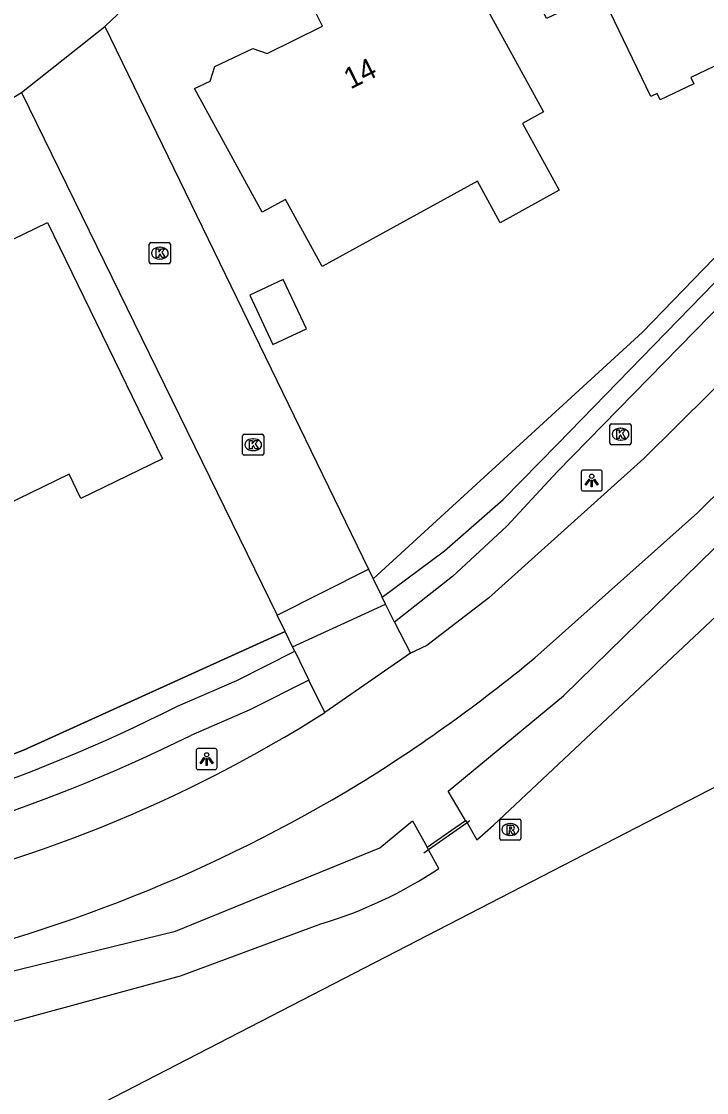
# Model space of a CAD drawing. Extents: x 160457 to 162082, y 388340 to 389736.
# Drawn here: x 160828.4 to 160861, y 389185.7 to 389236.5 of the extents above; entities that cross this region are included whole.
import ezdxf

# ---------------------------------------------------------------- set-up
doc = ezdxf.new("R2010")
doc.units = 0
for name, color, linetype in [('IMGEO_Berm_groen', 7, 'Continuous'), ('IMGEO_Duiker', 7, 'Continuous'), ('IMGEO_Groenvoorziening', 7, 'Continuous'), ('IMGEO_Hek', 7, 'Continuous'), ('IMGEO_Kolk', 7, 'Continuous'), ('IMGEO_Lichtpunt', 7, 'Continuous'), ('IMGEO_Pand', 7, 'Continuous'), ('IMGEO_Pand_nummerreeks', 7, 'Continuous'), ('IMGEO_Rijbaan_lokaal_gesloten', 7, 'Continuous'), ('IMGEO_Rioolput', 7, 'Continuous'), ('IMGEO_Voetpad_open', 7, 'Continuous'), ('IMGEO_Waterloop', 7, 'Continuous')]:
    doc.layers.add(name, color=color, linetype=linetype)

msp = doc.modelspace()

# ---------------------------------------------------------------- linework, layer by layer
at = {"layer": 'IMGEO_Berm_groen'}
for points in [[(160921.88, 389284.617), (160887.998, 389250), (160853.879, 389215.14), (160851.494, 389212.563), (160848.916, 389210.18), (160846.16, 389208.004)], [(160840.964, 389207.558), (160828.538, 389201.934), (160825.789, 389200.881), (160819.118, 389199.168), (160809.872, 389196.948), (160792.78, 389195.014), (160790.029, 389194.782), (160775.907, 389193.939), (160739.685, 389193.354)], [(160835.856, 389204.027), (160838.666, 389205.237), (160841.417, 389206.632)], [(160842.088, 389205.261), (160839.29, 389203.841), (160836.48, 389202.631)], [(160847.706, 389197.322), (160848.87, 389198.13), (160849.532, 389198.589)]]:
    msp.add_lwpolyline(points, dxfattribs=at)
for centre, radius, start, end in [((160801.195, 389272.4), 76.656, 278.77141, 296.88203), ((160800.816, 389275.085), 80.756, 278.65506, 296.2075)]:
    msp.add_arc(centre, radius, start, end, dxfattribs=at)
at = {"layer": 'IMGEO_Duiker'}
msp.add_lwpolyline([(160849.734, 389198.57), (160849.599, 389198.475), (160847.772, 389197.202), (160847.552, 389197.042)], dxfattribs=at)
at = {"layer": 'IMGEO_Groenvoorziening'}
for points in [[(160845.146, 389210.064), (160857.93, 389221.775), (160881.681, 389246.302), (160902.239, 389267.711), (160920.48, 389286.174)], [(160845.569, 389209.194), (160848.528, 389211.401), (160851.31, 389213.827), (160853.898, 389216.458), (160886.534, 389250), (160921.088, 389285.514)], [(160864.092, 389201.587), (160872.181, 389186.069), (160839.324, 389169.12), (160830.372, 389184.193), (160864.092, 389201.587)]]:
    msp.add_lwpolyline(points, dxfattribs=at)
at = {"layer": 'IMGEO_Hek'}
for points in [[(160845.146, 389210.064), (160857.93, 389221.775), (160881.681, 389246.302), (160902.239, 389267.711), (160920.48, 389286.174)], [(160739.685, 389193.354), (160775.907, 389193.939), (160790.029, 389194.782), (160792.78, 389195.014), (160809.872, 389196.948), (160819.118, 389199.168), (160825.789, 389200.881), (160828.538, 389201.934), (160840.964, 389207.558)]]:
    msp.add_lwpolyline(points, dxfattribs=at)
at = {"layer": 'IMGEO_Kolk'}
for p, q in [((160834.511, 389225.097), (160834.511, 389225.949)), ((160834.586, 389226.023), (160835.438, 389226.023)), ((160834.999, 389225.803), (160835.024, 389225.803)), ((160835.512, 389225.949), (160835.512, 389225.097)), ((160835.022, 389225.243), (160834.997, 389225.243)), ((160835.438, 389225.023), (160834.586, 389225.023)), ((160856.389, 389216.504), (160856.389, 389217.356)), ((160856.464, 389217.43), (160857.316, 389217.43)), ((160856.877, 389217.21), (160856.902, 389217.21)), ((160857.39, 389217.356), (160857.39, 389216.504)), ((160838.944, 389216.004), (160838.944, 389216.856)), ((160839.019, 389216.93), (160839.871, 389216.93)), ((160839.432, 389216.71), (160839.457, 389216.71)), ((160839.945, 389216.856), (160839.945, 389216.004)), ((160856.9, 389216.65), (160856.875, 389216.65)), ((160839.455, 389216.15), (160839.43, 389216.15)), ((160857.316, 389216.43), (160856.464, 389216.43)), ((160839.871, 389215.93), (160839.019, 389215.93))]:
    msp.add_line(p, q, dxfattribs=at)
for points in [[(160834.511, 389225.097), (160834.511, 389225.949)], [(160834.586, 389226.023), (160835.438, 389226.023)], [(160834.832, 389225.723), (160834.955, 389225.723), (160834.955, 389225.572), (160835.085, 389225.723), (160835.249, 389225.723), (160835.103, 389225.572), (160835.256, 389225.323), (160835.104, 389225.323), (160835.019, 389225.487), (160834.955, 389225.42), (160834.955, 389225.323), (160834.832, 389225.323), (160834.832, 389225.723)], [(160835.512, 389225.949), (160835.512, 389225.097)], [(160835.438, 389225.023), (160834.586, 389225.023)], [(160856.389, 389216.504), (160856.389, 389217.356)], [(160856.464, 389217.43), (160857.316, 389217.43)], [(160856.71, 389217.13), (160856.833, 389217.13), (160856.833, 389216.979), (160856.963, 389217.13), (160857.127, 389217.13), (160856.981, 389216.979), (160857.134, 389216.73), (160856.982, 389216.73), (160856.897, 389216.894), (160856.833, 389216.827), (160856.833, 389216.73), (160856.71, 389216.73), (160856.71, 389217.13)], [(160857.39, 389217.356), (160857.39, 389216.504)], [(160838.944, 389216.004), (160838.944, 389216.856)], [(160839.019, 389216.93), (160839.871, 389216.93)], [(160839.265, 389216.63), (160839.388, 389216.63), (160839.388, 389216.479), (160839.518, 389216.63), (160839.682, 389216.63), (160839.536, 389216.479), (160839.689, 389216.23), (160839.537, 389216.23), (160839.452, 389216.394), (160839.388, 389216.327), (160839.388, 389216.23), (160839.265, 389216.23), (160839.265, 389216.63)], [(160839.945, 389216.856), (160839.945, 389216.004)], [(160857.316, 389216.43), (160856.464, 389216.43)], [(160839.871, 389215.93), (160839.019, 389215.93)]]:
    msp.add_lwpolyline(points, dxfattribs=at)
for centre, start, end in [((160834.588, 389225.947), 91.552, 178.448), ((160834.588, 389225.947), 91.552, 178.448), ((160835.436, 389225.947), 1.552, 88.448), ((160835.436, 389225.947), 1.552, 88.448), ((160834.588, 389225.099), 181.552, 268.448), ((160834.588, 389225.099), 181.552, 268.448), ((160835.436, 389225.099), 271.552, 358.448), ((160835.436, 389225.099), 271.552, 358.448), ((160856.466, 389217.354), 91.552, 178.448), ((160856.466, 389217.354), 91.552, 178.448), ((160857.314, 389217.354), 1.552, 88.448), ((160857.314, 389217.354), 1.552, 88.448), ((160839.021, 389216.854), 91.552, 178.448), ((160839.021, 389216.854), 91.552, 178.448), ((160839.869, 389216.854), 1.552, 88.448), ((160839.869, 389216.854), 1.552, 88.448), ((160856.466, 389216.506), 181.552, 268.448), ((160856.466, 389216.506), 181.552, 268.448), ((160857.314, 389216.506), 271.552, 358.448), ((160857.314, 389216.506), 271.552, 358.448), ((160839.021, 389216.006), 181.552, 268.448), ((160839.021, 389216.006), 181.552, 268.448), ((160839.869, 389216.006), 271.552, 358.448), ((160839.869, 389216.006), 271.552, 358.448)]:
    msp.add_arc(centre, 0.0765, start, end, dxfattribs=at)
for centre, major_axis, ratio, start_param, end_param in [((160834.998, 389225.523), (-0.387, 0.002), 0.722429, 4.712389, 7.853982), ((160835.023, 389225.523), (-0.39, 0.002), 0.717154, 1.570796, 4.712389), ((160856.876, 389216.93), (-0.387, 0.002), 0.722429, 4.712389, 7.853982), ((160856.901, 389216.93), (-0.39, 0.002), 0.717154, 1.570796, 4.712389), ((160839.431, 389216.43), (-0.387, 0.002), 0.722429, 4.712389, 7.853982), ((160839.456, 389216.43), (-0.39, 0.002), 0.717154, 1.570796, 4.712389)]:
    msp.add_ellipse(centre, major_axis=major_axis, ratio=ratio, start_param=start_param, end_param=end_param, dxfattribs=at)
at = {"layer": 'IMGEO_Lichtpunt'}
for p, q in [((160855.025, 389215.136), (160855.025, 389214.329)), ((160855.025, 389215.136), (160855.025, 389214.329)), ((160855.927, 389215.231), (160855.119, 389215.231)), ((160855.927, 389215.231), (160855.119, 389215.231)), ((160856.021, 389214.329), (160856.021, 389215.136)), ((160856.021, 389214.329), (160856.021, 389215.136)), ((160855.119, 389214.235), (160855.927, 389214.235)), ((160855.119, 389214.235), (160855.927, 389214.235)), ((160836.733, 389201.914), (160836.733, 389201.107)), ((160836.733, 389201.914), (160836.733, 389201.107)), ((160837.635, 389202.009), (160836.827, 389202.009)), ((160837.635, 389202.009), (160836.827, 389202.009)), ((160837.729, 389201.107), (160837.729, 389201.914)), ((160837.729, 389201.107), (160837.729, 389201.914)), ((160836.827, 389201.013), (160837.635, 389201.013)), ((160836.827, 389201.013), (160837.635, 389201.013))]:
    msp.add_line(p, q, dxfattribs=at)
for points in [[(160855.399, 389214.8), (160855.438, 389214.772), (160855.25, 389214.51), (160855.212, 389214.537), (160855.399, 389214.8)], [(160855.501, 389214.752), (160855.548, 389214.752), (160855.548, 389214.43), (160855.501, 389214.43), (160855.501, 389214.752)], [(160855.611, 389214.772), (160855.649, 389214.799), (160855.836, 389214.537), (160855.797, 389214.509), (160855.611, 389214.772)], [(160837.107, 389201.578), (160837.146, 389201.55), (160836.958, 389201.288), (160836.92, 389201.315), (160837.107, 389201.578)], [(160837.209, 389201.53), (160837.256, 389201.53), (160837.256, 389201.208), (160837.209, 389201.208), (160837.209, 389201.53)], [(160837.319, 389201.55), (160837.357, 389201.577), (160837.544, 389201.315), (160837.505, 389201.287), (160837.319, 389201.55)]]:
    msp.add_lwpolyline(points, dxfattribs=at)
for centre in [(160855.524, 389214.934), (160837.232, 389201.712)]:
    msp.add_circle(centre, 0.0994, dxfattribs=at)
for centre, start, end in [((160855.119, 389215.136), 90, 180), ((160855.119, 389215.136), 90, 180), ((160855.927, 389215.136), 0, 90), ((160855.927, 389215.136), 0, 90), ((160855.119, 389214.329), 180, 270), ((160855.119, 389214.329), 180, 270), ((160855.927, 389214.329), 270, 0), ((160855.927, 389214.329), 270, 360), ((160836.827, 389201.914), 90, 180), ((160836.827, 389201.914), 90, 180), ((160837.635, 389201.914), 0, 90), ((160837.635, 389201.914), 0, 90), ((160836.827, 389201.107), 180, 270), ((160836.827, 389201.107), 180, 270), ((160837.635, 389201.107), 270, 0), ((160837.635, 389201.107), 270, 360)]:
    msp.add_arc(centre, 0.0946, start, end, dxfattribs=at)
at = {"layer": 'IMGEO_Pand'}
for points in [[(160865.662, 389236.488), (160865.365, 389236.345), (160865.508, 389236.048), (160863.942, 389235.292), (160863.803, 389235.58), (160860.23, 389233.857), (160860.369, 389233.569), (160858.776, 389232.8), (160858.633, 389233.097), (160858.336, 389232.954), (160855.948, 389237.904), (160853.374, 389236.662), (160849.003, 389245.656), (160849.79, 389246.043), (160849.742, 389246.141), (160853.691, 389248.057), (160853.739, 389247.958), (160854.535, 389248.343), (160855.741, 389245.856), (160856.945, 389246.439), (160856.708, 389246.928), (160859.883, 389248.467), (160865.662, 389236.488)], [(160853.237, 389232.227), (160852.239, 389231.678), (160853.981, 389228.508), (160851.179, 389226.968), (160850.091, 389228.947), (160842.718, 389224.896), (160840.971, 389228.075), (160839.877, 389227.473), (160836.653, 389233.34), (160837.406, 389233.695), (160837.627, 389234.379), (160839.433, 389235.242), (160840.11, 389234.999), (160842.732, 389236.304), (160841.923, 389237.929), (160842.468, 389238.166), (160842.673, 389238.857), (160844.483, 389239.726), (160845.155, 389239.489), (160845.649, 389239.744), (160846.438, 389238.115), (160849.253, 389239.477), (160853.237, 389232.227)], [(160819.325, 389219.71), (160826.722, 389223.327), (160825.841, 389225.129), (160829.671, 389226.987), (160835.132, 389215.768), (160831.258, 389213.882), (160830.699, 389215.03), (160823.346, 389211.451), (160819.325, 389219.71)], [(160839.28, 389223.526), (160840.382, 389221.182), (160841.972, 389221.93), (160840.871, 389224.274), (160839.28, 389223.526)]]:
    msp.add_lwpolyline(points, dxfattribs=at)
at = {"layer": 'IMGEO_Rijbaan_lokaal_gesloten'}
for points in [[(160920.665, 389278.775), (160914.881, 389272.948), (160892.2, 389250), (160890.394, 389248.173), (160870.656, 389228.309), (160857.999, 389215.772), (160850.62, 389209.147), (160847.69, 389206.907), (160846.913, 389206.534)], [(160852.817, 389206.312), (160860.539, 389213.196), (160863.28, 389215.91), (160863.772, 389216.357), (160863.889, 389216.475)], [(160846.913, 389206.534), (160842.846, 389203.712)]]:
    msp.add_lwpolyline(points, dxfattribs=at)
for centre, radius, start, end in [((160804.282, 389265.183), 76.299, 301.80631, 309.50317), ((160807.497, 389259.755), 66.26, 281.65795, 302.24146), ((160806.91, 389262.412), 72.562, 282.21871, 301.19644)]:
    msp.add_arc(centre, radius, start, end, dxfattribs=at)
at = {"layer": 'IMGEO_Rioolput'}
for p, q in [((160851.153, 389197.737), (160851.153, 389198.589)), ((160851.228, 389198.663), (160852.08, 389198.663)), ((160851.641, 389198.443), (160851.666, 389198.443)), ((160852.154, 389198.589), (160852.154, 389197.737)), ((160852.08, 389197.663), (160851.228, 389197.663)), ((160851.664, 389197.883), (160851.639, 389197.883))]:
    msp.add_line(p, q, dxfattribs=at)
for points in [[(160851.153, 389197.737), (160851.153, 389198.589)], [(160851.228, 389198.663), (160852.08, 389198.663)], [(160851.742, 389198.361), (160851.49, 389198.363), (160851.49, 389197.963)], [(160851.668, 389198.282), (160851.614, 389198.282), (160851.614, 389198.201)], [(160851.614, 389198.201), (160851.666, 389198.201)], [(160852.154, 389198.589), (160852.154, 389197.737)], [(160852.08, 389197.663), (160851.228, 389197.663)], [(160851.49, 389197.963), (160851.614, 389197.963), (160851.614, 389198.125), (160851.625, 389198.125)], [(160851.672, 389198.096), (160851.743, 389197.963), (160851.883, 389197.963), (160851.818, 389198.089)]]:
    msp.add_lwpolyline(points, dxfattribs=at)
for centre, radius, start, end in [((160851.23, 389198.587), 0.0765, 91.552, 178.448), ((160851.23, 389198.587), 0.0765, 91.552, 178.448), ((160851.65, 389198.39), 0.19, 274.7715, 282.9687), ((160851.674, 389198.186), 0.0964, 77.0061, 93.1865), ((160851.688, 389198.243), 0.0378, 276.6634, 79.6772), ((160851.741, 389198.251), 0.109, 350.3612, 89.416), ((160851.739, 389198.251), 0.112, 277.5842, 350.9817), ((160852.078, 389198.587), 0.0765, 1.552, 88.448), ((160852.078, 389198.587), 0.0765, 1.552, 88.448), ((160851.23, 389197.739), 0.0765, 181.552, 268.448), ((160851.23, 389197.739), 0.0765, 181.552, 268.448), ((160851.624, 389198.072), 0.0533, 26.0293, 88.6989), ((160851.723, 389198.036), 0.108, 29.5134, 73.7905), ((160852.078, 389197.739), 0.0765, 271.552, 358.448), ((160852.078, 389197.739), 0.0765, 271.552, 358.448)]:
    msp.add_arc(centre, radius, start, end, dxfattribs=at)
for centre, major_axis, ratio, start_param, end_param in [((160851.64, 389198.163), (-0.387, 0.002), 0.722429, 4.712389, 7.853982), ((160851.665, 389198.163), (-0.39, 0.002), 0.717154, 1.570796, 4.712389)]:
    msp.add_ellipse(centre, major_axis=major_axis, ratio=ratio, start_param=start_param, end_param=end_param, dxfattribs=at)
at = {"layer": 'IMGEO_Voetpad_open'}
for points in [[(160900.397, 389304.112), (160889.626, 389293.379), (160867.245, 389270.976), (160846.216, 389250), (160833.909, 389237.724), (160832.397, 389236.292)], [(160828.436, 389233.158), (160832.397, 389236.292)], [(160832.397, 389236.292), (160844.925, 389210.52)], [(160828.436, 389233.158), (160840.582, 389208.339)], [(160840.582, 389208.339), (160844.925, 389210.52)], [(160844.925, 389210.52), (160845.146, 389210.064)], [(160845.146, 389210.064), (160845.569, 389209.194)], [(160841.317, 389206.836), (160845.733, 389208.863)], [(160845.733, 389208.863), (160845.569, 389209.194)], [(160846.16, 389208.004), (160845.733, 389208.863)], [(160840.964, 389207.558), (160840.582, 389208.339)], [(160846.16, 389208.004), (160846.913, 389206.534)], [(160841.317, 389206.836), (160840.964, 389207.558)], [(160841.417, 389206.632), (160841.317, 389206.836)], [(160841.417, 389206.632), (160842.088, 389205.261)], [(160842.846, 389203.712), (160842.088, 389205.261)]]:
    msp.add_lwpolyline(points, dxfattribs=at)
msp.add_arc((160768.507, 389327.441), 111.718, 296.98179, 302.44118, dxfattribs=at)
at = {"layer": 'IMGEO_Waterloop'}
for points in [[(160849.532, 389198.589), (160848.709, 389199.991), (160854.177, 389204.514), (160865.646, 389215.719)], [(160849.532, 389198.589), (160849.599, 389198.475), (160850.07, 389197.674), (160850.854, 389198.372), (160866.827, 389213.36)], [(160816.095, 389187.883), (160815.813, 389188.487), (160816.716, 389189.217), (160824.666, 389190.634), (160835.75, 389193.346), (160845.457, 389197.301), (160847.006, 389198.583), (160847.706, 389197.322)], [(160848.266, 389196.314), (160847.772, 389197.202), (160847.706, 389197.322)], [(160816.095, 389187.883), (160816.468, 389187.084), (160818.61, 389187.182), (160820.099, 389187.05), (160828.377, 389189.149), (160835.988, 389191.211), (160842.654, 389193.683)]]:
    msp.add_lwpolyline(points, dxfattribs=at)
msp.add_arc((160836.609, 389213.877), 21.08, 286.6638, 303.5721, dxfattribs=at)

# ---------------------------------------------------------------- texts
at = {"layer": 'IMGEO_Pand_nummerreeks'}
msp.add_text('14', height=1, rotation=26.2163, dxfattribs=at).set_placement((160844.063, 389233.29))

doc.saveas('drawing.dxf')
